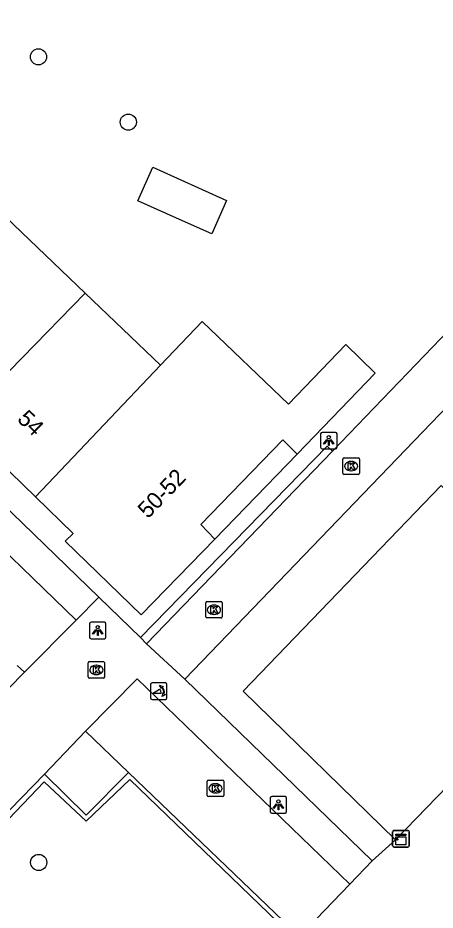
# Model space of a CAD drawing. Extents: x 160356 to 161355, y 381727 to 382845.
# Drawn here: x 160970.9 to 160996.1, y 382705.1 to 382759.1 of the extents above; entities that cross this region are included whole.
import ezdxf

# ---------------------------------------------------------------- set-up
doc = ezdxf.new("R2010")
doc.units = 0
for name, color, linetype in [('IMGEO_Boom', 7, 'Continuous'), ('IMGEO_Grasland_overig', 7, 'Continuous'), ('IMGEO_Haag', 7, 'Continuous'), ('IMGEO_Kast', 7, 'Continuous'), ('IMGEO_Kolk', 7, 'Continuous'), ('IMGEO_Lichtpunt', 7, 'Continuous'), ('IMGEO_Pand', 7, 'Continuous'), ('IMGEO_Pand_nummerreeks', 7, 'Continuous'), ('IMGEO_Poller', 7, 'Continuous'), ('IMGEO_Rijbaan_lokaal_open', 7, 'Continuous'), ('IMGEO_Voetpad_open', 7, 'Continuous')]:
    doc.layers.add(name, color=color, linetype=linetype)

msp = doc.modelspace()

# ---------------------------------------------------------------- linework, layer by layer
at = {"layer": 'IMGEO_Boom'}
for centre in [(160972.109, 382756.758), (160977.549, 382752.806), (160972.124, 382707.996)]:
    msp.add_circle(centre, 0.489, dxfattribs=at)
at = {"layer": 'IMGEO_Grasland_overig'}
msp.add_lwpolyline([(160978.283, 382721.619), (160989.597, 382733.197), (160989.907, 382732.897)], dxfattribs=at)
at = {"layer": 'IMGEO_Haag'}
msp.add_lwpolyline([(160963.286, 382702.113), (160964.255, 382704.325), (160972.448, 382712.87), (160974.998, 382710.501), (160977.647, 382713.006), (160993.335, 382697.901)], dxfattribs=at)
at = {"layer": 'IMGEO_Kast'}
for p, q in [((160993.558, 382709.001), (160993.558, 382709.842)), ((160993.558, 382709.842), (160993.558, 382709.001)), ((160993.633, 382709.926), (160994.474, 382709.926)), ((160994.474, 382709.926), (160993.633, 382709.926)), ((160994.558, 382709.851), (160994.558, 382709.01)), ((160994.558, 382709.01), (160994.558, 382709.851)), ((160994.483, 382708.926), (160993.642, 382708.926)), ((160993.642, 382708.926), (160994.483, 382708.926))]:
    msp.add_line(p, q, dxfattribs=at)
for points in [[(160993.753, 382709.716), (160994.353, 382709.716), (160994.353, 382709.631), (160993.753, 382709.631), (160993.753, 382709.716)], [(160993.753, 382709.541), (160994.353, 382709.541), (160994.353, 382709.052), (160993.753, 382709.052), (160993.753, 382709.541)]]:
    msp.add_lwpolyline(points, dxfattribs=at)
msp.add_circle((160993.837, 382709.39), 0.0377, dxfattribs=at)
for centre, start, end in [((160993.636, 382709.848), 92.4484, 184.2845), ((160993.636, 382709.848), 92.4484, 184.2845), ((160994.48, 382709.848), 2.4484, 94.2845), ((160994.48, 382709.848), 2.4484, 94.2845), ((160993.636, 382709.004), 182.4484, 274.2845), ((160993.636, 382709.004), 182.4484, 274.2845), ((160994.48, 382709.004), 272.4484, 4.2845), ((160994.48, 382709.004), 272.4484, 4.2845)]:
    msp.add_arc(centre, 0.0779, start, end, dxfattribs=at)
at = {"layer": 'IMGEO_Kolk'}
for p, q in [((160990.617, 382732.485), (160991.469, 382732.485)), ((160990.542, 382731.559), (160990.542, 382732.411)), ((160991.03, 382732.265), (160991.055, 382732.265)), ((160991.543, 382732.411), (160991.543, 382731.559)), ((160991.469, 382731.485), (160990.617, 382731.485)), ((160991.053, 382731.705), (160991.028, 382731.705)), ((160982.31, 382723.791), (160983.162, 382723.791)), ((160982.235, 382722.865), (160982.235, 382723.717)), ((160982.723, 382723.571), (160982.748, 382723.571)), ((160983.236, 382723.717), (160983.236, 382722.865)), ((160983.162, 382722.791), (160982.31, 382722.791)), ((160982.746, 382723.011), (160982.721, 382723.011)), ((160975.117, 382719.222), (160975.117, 382720.074)), ((160975.192, 382720.148), (160976.044, 382720.148)), ((160976.118, 382720.074), (160976.118, 382719.222)), ((160975.605, 382719.928), (160975.63, 382719.928)), ((160976.044, 382719.148), (160975.192, 382719.148)), ((160975.628, 382719.368), (160975.603, 382719.368)), ((160982.405, 382712.98), (160983.257, 382712.98)), ((160982.33, 382712.054), (160982.33, 382712.906)), ((160982.818, 382712.76), (160982.843, 382712.76)), ((160983.331, 382712.906), (160983.331, 382712.054)), ((160983.257, 382711.98), (160982.405, 382711.98)), ((160982.841, 382712.2), (160982.816, 382712.2))]:
    msp.add_line(p, q, dxfattribs=at)
for points in [[(160990.617, 382732.485), (160991.469, 382732.485)], [(160990.542, 382731.559), (160990.542, 382732.411)], [(160990.863, 382732.185), (160990.986, 382732.185), (160990.986, 382732.034), (160991.116, 382732.185), (160991.28, 382732.185), (160991.134, 382732.034), (160991.287, 382731.785), (160991.135, 382731.785), (160991.05, 382731.949), (160990.986, 382731.882), (160990.986, 382731.785), (160990.863, 382731.785), (160990.863, 382732.185)], [(160991.543, 382732.411), (160991.543, 382731.559)], [(160991.469, 382731.485), (160990.617, 382731.485)], [(160982.31, 382723.791), (160983.162, 382723.791)], [(160982.235, 382722.865), (160982.235, 382723.717)], [(160982.556, 382723.491), (160982.679, 382723.491), (160982.679, 382723.34), (160982.809, 382723.491), (160982.973, 382723.491), (160982.827, 382723.34), (160982.98, 382723.091), (160982.828, 382723.091), (160982.743, 382723.255), (160982.679, 382723.188), (160982.679, 382723.091), (160982.556, 382723.091), (160982.556, 382723.491)], [(160983.236, 382723.717), (160983.236, 382722.865)], [(160983.162, 382722.791), (160982.31, 382722.791)], [(160975.117, 382719.222), (160975.117, 382720.074)], [(160975.192, 382720.148), (160976.044, 382720.148)], [(160976.118, 382720.074), (160976.118, 382719.222)], [(160975.438, 382719.848), (160975.561, 382719.848), (160975.561, 382719.697), (160975.691, 382719.848), (160975.855, 382719.848), (160975.709, 382719.697), (160975.862, 382719.448), (160975.71, 382719.448), (160975.625, 382719.612), (160975.561, 382719.545), (160975.561, 382719.448), (160975.438, 382719.448), (160975.438, 382719.848)], [(160976.044, 382719.148), (160975.192, 382719.148)], [(160982.405, 382712.98), (160983.257, 382712.98)], [(160982.33, 382712.054), (160982.33, 382712.906)], [(160982.651, 382712.68), (160982.774, 382712.68), (160982.774, 382712.529), (160982.904, 382712.68), (160983.068, 382712.68), (160982.922, 382712.529), (160983.075, 382712.28), (160982.923, 382712.28), (160982.838, 382712.444), (160982.774, 382712.377), (160982.774, 382712.28), (160982.651, 382712.28), (160982.651, 382712.68)], [(160983.331, 382712.906), (160983.331, 382712.054)], [(160983.257, 382711.98), (160982.405, 382711.98)]]:
    msp.add_lwpolyline(points, dxfattribs=at)
for centre, start, end in [((160990.619, 382732.409), 91.552, 178.448), ((160990.619, 382732.409), 91.552, 178.448), ((160991.467, 382732.409), 1.552, 88.448), ((160991.467, 382732.409), 1.552, 88.448), ((160990.619, 382731.561), 181.552, 268.448), ((160990.619, 382731.561), 181.552, 268.448), ((160991.467, 382731.561), 271.552, 358.448), ((160991.467, 382731.561), 271.552, 358.448), ((160982.312, 382723.715), 91.552, 178.448), ((160982.312, 382723.715), 91.552, 178.448), ((160983.16, 382723.715), 1.552, 88.448), ((160983.16, 382723.715), 1.552, 88.448), ((160982.312, 382722.867), 181.552, 268.448), ((160982.312, 382722.867), 181.552, 268.448), ((160983.16, 382722.867), 271.552, 358.448), ((160983.16, 382722.867), 271.552, 358.448), ((160975.194, 382720.072), 91.552, 178.448), ((160975.194, 382720.072), 91.552, 178.448), ((160976.042, 382720.072), 1.552, 88.448), ((160976.042, 382720.072), 1.552, 88.448), ((160975.194, 382719.224), 181.552, 268.448), ((160975.194, 382719.224), 181.552, 268.448), ((160976.042, 382719.224), 271.552, 358.448), ((160976.042, 382719.224), 271.552, 358.448), ((160982.407, 382712.904), 91.552, 178.448), ((160982.407, 382712.904), 91.552, 178.448), ((160983.255, 382712.904), 1.552, 88.448), ((160983.255, 382712.904), 1.552, 88.448), ((160982.407, 382712.056), 181.552, 268.448), ((160982.407, 382712.056), 181.552, 268.448), ((160983.255, 382712.056), 271.552, 358.448), ((160983.255, 382712.056), 271.552, 358.448)]:
    msp.add_arc(centre, 0.0765, start, end, dxfattribs=at)
for centre, major_axis, ratio, start_param, end_param in [((160991.029, 382731.985), (-0.387, 0.002), 0.722429, 4.712389, 7.853982), ((160991.054, 382731.985), (-0.39, 0.002), 0.717154, 1.570796, 4.712389), ((160982.722, 382723.291), (-0.387, 0.002), 0.722429, 4.712389, 7.853982), ((160982.747, 382723.291), (-0.39, 0.002), 0.717154, 1.570796, 4.712389), ((160975.604, 382719.648), (-0.387, 0.002), 0.722429, 4.712389, 7.853982), ((160975.629, 382719.648), (-0.39, 0.002), 0.717154, 1.570796, 4.712389), ((160982.817, 382712.48), (-0.387, 0.002), 0.722429, 4.712389, 7.853982), ((160982.842, 382712.48), (-0.39, 0.002), 0.717154, 1.570796, 4.712389)]:
    msp.add_ellipse(centre, major_axis=major_axis, ratio=ratio, start_param=start_param, end_param=end_param, dxfattribs=at)
at = {"layer": 'IMGEO_Lichtpunt'}
for p, q in [((160989.192, 382733.933), (160989.192, 382733.126)), ((160989.192, 382733.933), (160989.192, 382733.126)), ((160990.094, 382734.028), (160989.286, 382734.028)), ((160990.094, 382734.028), (160989.286, 382734.028)), ((160990.188, 382733.126), (160990.188, 382733.933)), ((160990.188, 382733.126), (160990.188, 382733.933)), ((160989.286, 382733.032), (160990.094, 382733.032)), ((160989.286, 382733.032), (160990.094, 382733.032)), ((160975.201, 382722.438), (160975.201, 382721.631)), ((160975.201, 382722.438), (160975.201, 382721.631)), ((160976.103, 382722.533), (160975.295, 382722.533)), ((160976.103, 382722.533), (160975.295, 382722.533)), ((160976.197, 382721.631), (160976.197, 382722.438)), ((160976.197, 382721.631), (160976.197, 382722.438)), ((160975.295, 382721.537), (160976.103, 382721.537)), ((160975.295, 382721.537), (160976.103, 382721.537)), ((160987.042, 382711.981), (160986.234, 382711.981)), ((160987.042, 382711.981), (160986.234, 382711.981)), ((160986.14, 382711.886), (160986.14, 382711.079)), ((160986.14, 382711.886), (160986.14, 382711.079)), ((160987.136, 382711.079), (160987.136, 382711.886)), ((160987.136, 382711.079), (160987.136, 382711.886)), ((160986.234, 382710.985), (160987.042, 382710.985)), ((160986.234, 382710.985), (160987.042, 382710.985))]:
    msp.add_line(p, q, dxfattribs=at)
for points in [[(160989.566, 382733.597), (160989.605, 382733.569), (160989.417, 382733.307), (160989.379, 382733.334), (160989.566, 382733.597)], [(160989.668, 382733.549), (160989.715, 382733.549), (160989.715, 382733.227), (160989.668, 382733.227), (160989.668, 382733.549)], [(160989.778, 382733.569), (160989.816, 382733.596), (160990.003, 382733.334), (160989.964, 382733.306), (160989.778, 382733.569)], [(160975.575, 382722.102), (160975.614, 382722.074), (160975.426, 382721.812), (160975.388, 382721.839), (160975.575, 382722.102)], [(160975.677, 382722.054), (160975.724, 382722.054), (160975.724, 382721.732), (160975.677, 382721.732), (160975.677, 382722.054)], [(160975.787, 382722.074), (160975.825, 382722.101), (160976.012, 382721.839), (160975.973, 382721.811), (160975.787, 382722.074)], [(160986.514, 382711.55), (160986.553, 382711.522), (160986.365, 382711.26), (160986.327, 382711.287), (160986.514, 382711.55)], [(160986.616, 382711.502), (160986.663, 382711.502), (160986.663, 382711.18), (160986.616, 382711.18), (160986.616, 382711.502)], [(160986.726, 382711.522), (160986.764, 382711.549), (160986.951, 382711.287), (160986.912, 382711.259), (160986.726, 382711.522)]]:
    msp.add_lwpolyline(points, dxfattribs=at)
for centre in [(160989.691, 382733.731), (160975.7, 382722.236), (160986.639, 382711.684)]:
    msp.add_circle(centre, 0.0994, dxfattribs=at)
for centre, start, end in [((160989.286, 382733.933), 90, 180), ((160989.286, 382733.933), 90, 180), ((160990.094, 382733.933), 0, 90), ((160990.094, 382733.933), 0, 90), ((160989.286, 382733.126), 180, 270), ((160989.286, 382733.126), 180, 270), ((160990.094, 382733.126), 270, 0), ((160990.094, 382733.126), 270, 360), ((160975.295, 382722.438), 90, 180), ((160975.295, 382722.438), 90, 180), ((160976.103, 382722.438), 0, 90), ((160976.103, 382722.438), 0, 90), ((160975.295, 382721.631), 180, 270), ((160975.295, 382721.631), 180, 270), ((160976.103, 382721.631), 270, 0), ((160976.103, 382721.631), 270, 360), ((160986.234, 382711.886), 90, 180), ((160986.234, 382711.886), 90, 180), ((160987.042, 382711.886), 0, 90), ((160987.042, 382711.886), 0, 90), ((160986.234, 382711.079), 180, 270), ((160986.234, 382711.079), 180, 270), ((160987.042, 382711.079), 270, 0), ((160987.042, 382711.079), 270, 360)]:
    msp.add_arc(centre, 0.0946, start, end, dxfattribs=at)
at = {"layer": 'IMGEO_Pand'}
for points in [[(160993.734, 382709.357), (160984.512, 382718.361), (160996.501, 382730.815), (160997.877, 382729.521), (161000, 382731.717), (161017.671, 382750), (161022.719, 382755.223), (161021.371, 382756.531), (161019.116, 382758.717)], [(160979.026, 382750.071), (160983.503, 382748.068), (160982.598, 382746.045), (160980.472, 382746.996), (160978.12, 382748.048), (160979.026, 382750.071)], [(160970.114, 382747.067), (160974.942, 382742.446)], [(160993.734, 382709.357), (161000, 382715.837), (161003.911, 382719.882), (161008.852, 382715.077), (161010.592, 382716.905), (161005.585, 382721.571), (161030.629, 382747.527), (161035.694, 382742.675)], [(160974.942, 382742.446), (160967.297, 382734.623)], [(160974.942, 382742.446), (160979.497, 382738.086)], [(160979.497, 382738.086), (160982.027, 382740.73), (160987.257, 382735.724), (160990.714, 382739.336), (160992.507, 382737.62), (160987.773, 382732.716)], [(160971.925, 382730.13), (160979.497, 382738.086)], [(160971.925, 382730.13), (160967.297, 382734.623)], [(160982.794, 382727.571), (160981.941, 382728.448), (160986.897, 382733.576), (160987.773, 382732.716)], [(160982.794, 382727.571), (160978.322, 382722.986), (160973.735, 382727.444), (160974.214, 382727.907), (160971.925, 382730.13)]]:
    msp.add_lwpolyline(points, dxfattribs=at)
at = {"layer": 'IMGEO_Poller'}
for p, q in [((160978.896, 382718.764), (160978.896, 382717.957)), ((160978.896, 382718.764), (160978.896, 382717.957)), ((160979.798, 382718.859), (160978.99, 382718.859)), ((160979.798, 382718.859), (160978.99, 382718.859)), ((160979.892, 382717.957), (160979.892, 382718.764)), ((160979.892, 382717.957), (160979.892, 382718.764)), ((160978.99, 382717.862), (160979.798, 382717.862)), ((160978.99, 382717.862), (160979.798, 382717.862))]:
    msp.add_line(p, q, dxfattribs=at)
for points in [[(160979.531, 382718.215), (160979.018, 382718.215), (160979.448, 382718.49)], [(160979.575, 382718.588), (160979.563, 382718.515), (160979.438, 382718.72)], [(160979.438, 382718.72), (160979.669, 382718.654), (160979.598, 382718.622)], [(160979.591, 382718.043), (160979.657, 382718.274), (160979.687, 382718.206)], [(160979.723, 382718.179), (160979.795, 382718.168), (160979.591, 382718.043)]]:
    msp.add_lwpolyline(points, dxfattribs=at)
for centre, radius, start, end in [((160978.99, 382718.764), 0.0946, 90, 180), ((160978.99, 382718.764), 0.0946, 90, 180), ((160979.203, 382718.265), 0.332, 351.3247, 42.4854), ((160979.217, 382718.275), 0.476, 351.7527, 41.1691), ((160979.217, 382718.275), 0.516, 349.3569, 42.2912), ((160979.798, 382718.764), 0.0946, 0, 90), ((160979.798, 382718.764), 0.0946, 0, 90), ((160978.99, 382717.957), 0.0946, 180, 270), ((160978.99, 382717.957), 0.0946, 180, 270), ((160979.798, 382717.957), 0.0946, 270, 0), ((160979.798, 382717.957), 0.0946, 270, 0)]:
    msp.add_arc(centre, radius, start, end, dxfattribs=at)
at = {"layer": 'IMGEO_Rijbaan_lokaal_open'}
for points in [[(160974.391, 382722.665), (160959.953, 382736.626)], [(160974.391, 382722.665), (160971.268, 382719.504)], [(160970.822, 382719.92), (160971.268, 382719.504)], [(160974.951, 382715.94), (160978.089, 382719.113), (160990.962, 382706.68)], [(160974.951, 382715.94), (160977.564, 382713.438)], [(160977.564, 382713.438), (160987.923, 382703.514)], [(160992.321, 382708.094), (160993.734, 382709.357)], [(160990.962, 382706.68), (160992.321, 382708.094)], [(160987.923, 382703.514), (160990.962, 382706.68)]]:
    msp.add_lwpolyline(points, dxfattribs=at)
at = {"layer": 'IMGEO_Voetpad_open'}
for points in [[(160989.907, 382732.897), (161000, 382743.372), (161006.387, 382750), (161009.94, 382753.687), (161016.012, 382761.728)], [(161019.116, 382758.717), (161010.726, 382750), (161000, 382738.857), (160980.973, 382719.09)], [(160961.288, 382738.044), (160975.766, 382724.052)], [(160989.907, 382732.897), (160978.658, 382721.222)], [(160987.773, 382732.716), (160982.794, 382727.571)], [(160975.766, 382724.052), (160974.391, 382722.665)], [(160975.766, 382724.052), (160978.283, 382721.619)], [(160978.658, 382721.222), (160978.283, 382721.619)], [(160980.973, 382719.09), (160978.658, 382721.222)], [(160971.268, 382719.504), (160967.322, 382715.524)], [(160992.321, 382708.094), (160980.973, 382719.09)], [(160972.472, 382713.339), (160974.951, 382715.94)], [(160963.145, 382702.6), (160964.14, 382704.79), (160972.472, 382713.339)], [(160972.472, 382713.339), (160974.994, 382710.849), (160977.564, 382713.438)]]:
    msp.add_lwpolyline(points, dxfattribs=at)

# ---------------------------------------------------------------- texts
at = {"layer": 'IMGEO_Pand_nummerreeks'}
for s, rotation, p in [('54', 315.8427, (160970.77, 382734.764)), ('50-52', 45.9772, (160978.739, 382728.762))]:
    msp.add_text(s, height=1, rotation=rotation, dxfattribs=at).set_placement(p)

doc.saveas('drawing.dxf')
